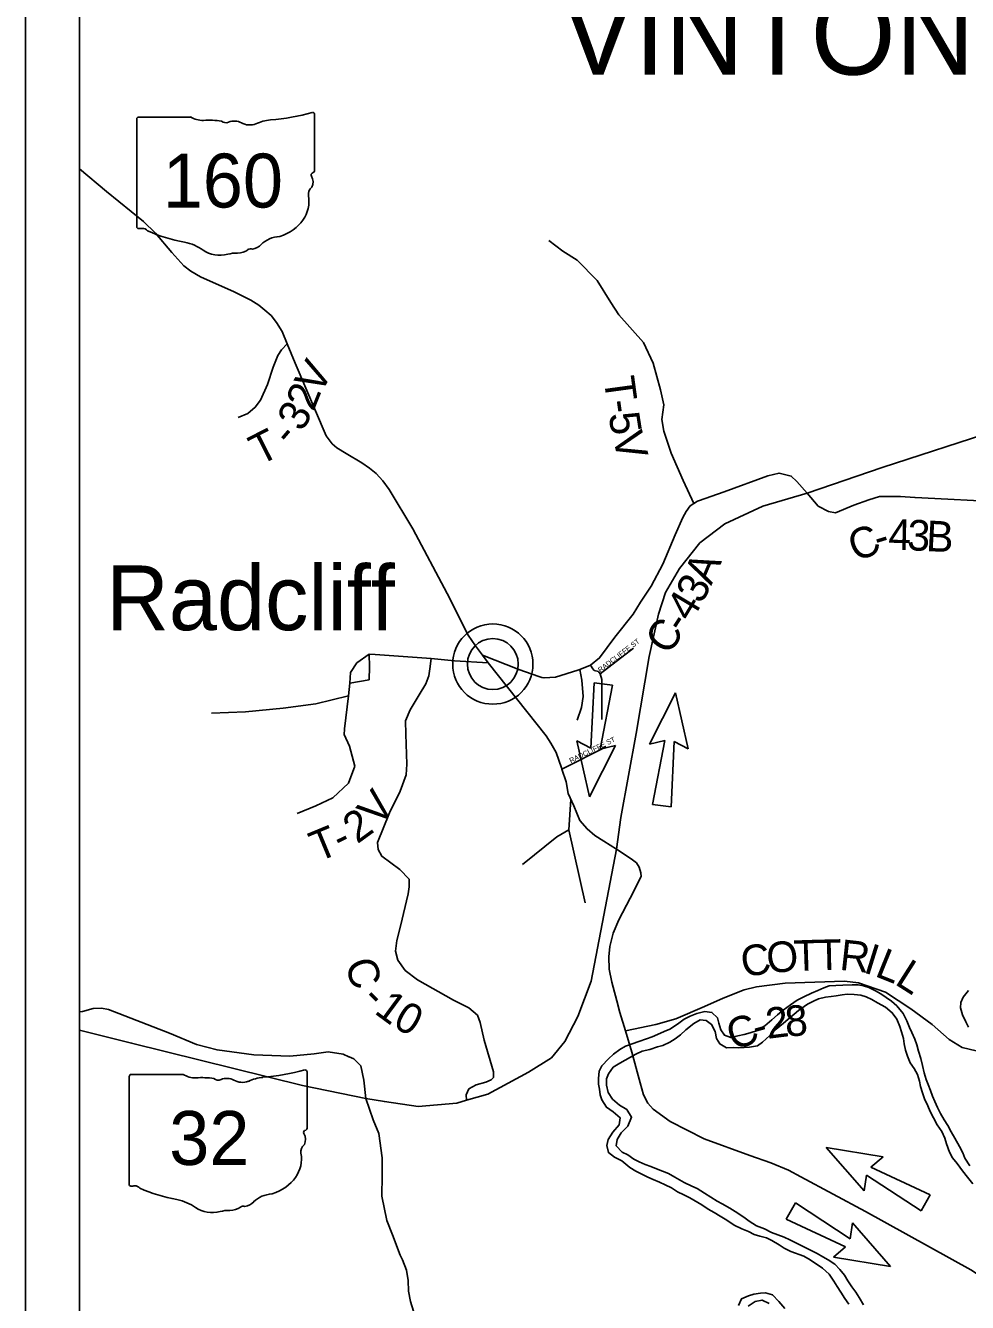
# Model space of a CAD drawing. Extents: x -15 to 405, y -40 to 87.
# Drawn here: x 8.195 to 9.941, y -23.012 to -20.644 of the extents above; entities that cross this region are included whole.
import ezdxf

# ---------------------------------------------------------------- set-up
doc = ezdxf.new("R2010")
doc.units = 0
for name, color, linetype in [('GM_P_State_Location', 7, 'Continuous'), ('GM_X_County_Road_Text', 7, 'Continuous'), ('GM_X_Major_Lake', 7, 'Continuous'), ('GM_X_Major_River', 7, 'Continuous'), ('GM_X_Minor_Lake', 7, 'Continuous'), ('GM_X_Minor_River', 7, 'Continuous'), ('GM_X_State_Location', 7, 'Continuous'), ('GM_X_Township', 7, 'Continuous'), ('GM_X_Township_Road', 7, 'Continuous'), ('GM_X_Township_ROW', 7, 'Continuous'), ('GM_X_Township_Subdivision', 7, 'Continuous'), ('GM_X_Township_Subdivision_Text', 7, 'Continuous'), ('GM_X_Township_Text', 7, 'Continuous')]:
    doc.layers.add(name, color=color, linetype=linetype)

msp = doc.modelspace()

# ---------------------------------------------------------------- linework, layer by layer
at = {"layer": 'GM_P_State_Location'}
for points in [[(9.4339, -21.5304), (9.4139, -21.4876), (9.3921, -21.4369), (9.378, -21.3963), (9.3745, -21.3743), (9.3782, -21.347), (9.372, -21.3194), (9.3582, -21.2701), (9.3406, -21.2315), (9.295, -21.1804), (9.2797, -21.1573), (9.2546, -21.1168), (9.2177, -21.079), (9.1907, -21.0624), (9.165, -21.0423)], [(8.5891, -21.3708), (8.6072, -21.3631), (8.6208, -21.3517), (8.6302, -21.3384), (8.6437, -21.3095), (8.6541, -21.2776), (8.6624, -21.256), (8.6691, -21.2453), (8.6801, -21.2342)], [(8.7864, -21.9489), (8.7865, -21.9485), (8.7934, -21.8871), (8.796, -21.8632), (8.7976, -21.8437), (8.809, -21.8259), (8.8317, -21.8096), (8.8431, -21.8104), (8.8432, -21.8104)], [(8.8432, -21.8104), (8.9471, -21.8175)], [(8.6984, -22.1051), (8.7329, -22.0911), (8.7644, -22.0764), (8.7939, -22.0487), (8.8053, -22.0176), (8.7952, -21.9804), (8.7853, -21.9587), (8.7864, -21.9489)], [(9.1893, -22.0227), (9.2715, -21.9816)], [(9.2323, -22.271), (9.202, -22.1354), (9.2057, -22.0793)], [(9.202, -22.1354), (9.18, -22.1483), (9.1165, -22.1997)], [(8.2949, -22.4733), (8.3003, -22.4723), (8.3203, -22.4672), (8.3355, -22.4664), (8.3487, -22.4686), (8.4617, -22.5125), (8.5121, -22.5336), (8.55, -22.5437), (8.6178, -22.5529), (8.6848, -22.5556), (8.7301, -22.5509), (8.7558, -22.5471), (8.7835, -22.5514), (8.7945, -22.5563), (8.7946, -22.5564)], [(8.7946, -22.5564), (8.8036, -22.5604), (8.8165, -22.5733), (8.8219, -22.5998), (8.8258, -22.6337)]]:
    msp.add_lwpolyline(points, dxfattribs=at)
at = {"layer": 'GM_X_Major_River'}
for points in [[(8.8319, -21.8574), (8.8325, -21.8331), (8.8317, -21.8096)], [(9.2605, -21.8463), (9.3219, -21.7984)], [(9.2175, -21.9321), (9.2258, -21.9089), (9.2288, -21.8885), (9.226, -21.8578), (9.2222, -21.8379)], [(9.2634, -21.9308), (9.2636, -21.8797), (9.2631, -21.8569), (9.2605, -21.8463), (9.257, -21.8421), (9.2491, -21.8399), (9.2464, -21.8372), (9.2422, -21.8304)], [(8.796, -21.8632), (8.8319, -21.8574)], [(8.5393, -21.9192), (8.6025, -21.9167), (8.6724, -21.91), (8.7333, -21.9017), (8.7934, -21.8871)]]:
    msp.add_lwpolyline(points, dxfattribs=at)
at = {"layer": 'GM_X_State_Location'}
for p, q in [((9.2427, -21.9841), (9.2488, -21.8631)), ((9.2488, -21.8631), (9.283, -21.8672)), ((9.283, -21.8672), (9.26, -21.9862)), ((9.3518, -21.9767), (9.3997, -21.8812)), ((9.3997, -21.8812), (9.4236, -21.9855)), ((9.2406, -22.0746), (9.2169, -21.9703)), ((9.2169, -21.9703), (9.2427, -21.9841)), ((9.2885, -21.979), (9.2406, -22.0746)), ((9.26, -21.9862), (9.2885, -21.979)), ((9.3804, -21.9697), (9.3518, -21.9767)), ((9.3574, -22.0887), (9.3804, -21.9697)), ((9.3976, -21.9717), (9.3916, -22.0928)), ((9.4236, -21.9855), (9.3976, -21.9717)), ((9.3916, -22.0928), (9.3574, -22.0887)), ((9.6792, -22.7249), (9.7847, -22.7423)), ((9.7496, -22.8054), (9.6792, -22.7249)), ((9.7847, -22.7423), (9.7622, -22.761)), ((9.7622, -22.761), (9.8719, -22.8124)), ((9.7537, -22.7762), (9.7496, -22.8054)), ((9.8552, -22.8425), (9.7537, -22.7762)), ((9.6053, -22.8579), (9.6221, -22.8277)), ((9.6221, -22.8277), (9.7235, -22.894)), ((9.8719, -22.8124), (9.8552, -22.8425)), ((9.7151, -22.9092), (9.6053, -22.8579)), ((9.7235, -22.894), (9.7278, -22.8648)), ((9.7278, -22.8648), (9.7982, -22.9452)), ((9.6926, -22.928), (9.7151, -22.9092)), ((9.7982, -22.9452), (9.6926, -22.928))]:
    msp.add_line(p, q, dxfattribs=at)
for points in [[(9.2903, -22.1713), (9.2983, -22.1127), (9.3272, -21.9571), (9.3513, -21.814), (9.3682, -21.7352), (9.3814, -21.6956), (9.4074, -21.6509), (9.4448, -21.6033), (9.4914, -21.5679), (9.562, -21.5351), (9.6441, -21.511), (9.7832, -21.4635), (9.9961, -21.3942), (10.1038, -21.3549), (10.1582, -21.3304), (10.175, -21.3208), (10.1985, -21.3075), (10.2425, -21.2702), (10.3413, -21.1578), (10.505, -20.9732), (10.5757, -20.89), (10.657, -20.7957), (10.7297, -20.6851), (10.8106, -20.5376)], [(9.0525, -21.8258), (9.0418, -21.8113), (9.0293, -21.7942), (9.0156, -21.7746), (8.9766, -21.6972), (8.9127, -21.5772), (8.8687, -21.5042), (8.8572, -21.4881), (8.8446, -21.4746), (8.8323, -21.4644), (8.8185, -21.4547), (8.7893, -21.4374), (8.7721, -21.4268), (8.7635, -21.4198), (8.7524, -21.4045), (8.6949, -21.2698), (8.6801, -21.2342), (8.6706, -21.2113), (8.6603, -21.1944), (8.6504, -21.1816), (8.6384, -21.1715), (8.6273, -21.1626), (8.6127, -21.1528), (8.5815, -21.1378), (8.5192, -21.1096), (8.5012, -21.0994), (8.4882, -21.0893), (8.4663, -21.0646), (8.4356, -21.0291), (8.4136, -21.0074), (8.3447, -20.9514), (8.2949, -20.9097)], [(9.197, -22.0467), (9.1893, -22.0227), (9.1887, -22.0206), (9.1784, -21.9918), (9.1687, -21.9745), (9.1601, -21.9611), (9.0525, -21.8258)], [(9.2903, -22.1713), (9.267, -22.1567), (9.2505, -22.1459), (9.236, -22.1339), (9.2225, -22.1181), (9.2112, -22.0913), (9.2006, -22.0683), (9.197, -22.0467)], [(8.2949, -22.5074), (8.3915, -22.5311), (8.7085, -22.6097), (8.8258, -22.6337), (8.8601, -22.6396), (8.9225, -22.6488), (8.9942, -22.6423), (9.0126, -22.637), (9.0517, -22.6259), (9.1271, -22.5849), (9.1697, -22.5585), (9.1944, -22.5282), (9.2185, -22.4819), (9.2435, -22.4163), (9.2903, -22.1713)], [(9.2935, -22.4624), (9.2934, -22.4621), (9.2819, -22.4182), (9.277, -22.3939), (9.2764, -22.3708), (9.2781, -22.3518), (9.2846, -22.3274), (9.2949, -22.3026), (9.3157, -22.2625), (9.3361, -22.2224), (9.3356, -22.2152), (9.3325, -22.2046), (9.3274, -22.197), (9.3179, -22.1896), (9.2903, -22.1713)], [(9.3344, -22.6048), (9.3188, -22.548), (9.3069, -22.5086), (9.2966, -22.4742), (9.2935, -22.4624)], [(10.155, -23.0994), (10.0337, -23.0091), (9.9472, -22.9519), (9.752, -22.8437), (9.632, -22.779), (9.6095, -22.7671), (9.5767, -22.7531), (9.5374, -22.7399), (9.4532, -22.7086), (9.3901, -22.6763), (9.3587, -22.6535), (9.3484, -22.6426), (9.3406, -22.6271), (9.3345, -22.6049), (9.3344, -22.6048)]]:
    msp.add_lwpolyline(points, dxfattribs=at)
at = {"layer": 'GM_X_Township'}
for p, q in [((8.1949, -19.033), (8.1949, -26.033)), ((8.2949, -19.133), (8.2949, -25.933))]:
    msp.add_line(p, q, dxfattribs=at)
at = {"layer": 'GM_X_Township_Road'}
for points in [[(9.7383, -22.4232), (9.7276, -22.4228), (9.7102, -22.4239), (9.6969, -22.4243), (9.6847, -22.4251), (9.6748, -22.4288), (9.6638, -22.4334), (9.652, -22.4387), (9.638, -22.4451), (9.6255, -22.4512), (9.6133, -22.4599), (9.5996, -22.4702), (9.589, -22.4789), (9.5783, -22.488), (9.5654, -22.4994), (9.5521, -22.5077), (9.5381, -22.5119), (9.527, -22.5149), (9.5156, -22.5175), (9.5024, -22.5206), (9.4906, -22.5164), (9.4841, -22.5065), (9.4804, -22.494), (9.4777, -22.4845), (9.4675, -22.4742), (9.4542, -22.4727), (9.4397, -22.4761), (9.4268, -22.481), (9.4158, -22.4867), (9.4037, -22.4962), (9.3892, -22.5053), (9.379, -22.5098), (9.3668, -22.5151), (9.3569, -22.5193), (9.3459, -22.5235), (9.3319, -22.528), (9.3193, -22.5326), (9.3072, -22.5367), (9.2965, -22.5432), (9.2851, -22.5515), (9.2756, -22.5606), (9.2631, -22.5735), (9.2585, -22.5834), (9.257, -22.5967), (9.2573, -22.6073), (9.2589, -22.6168), (9.2604, -22.627), (9.2634, -22.6365), (9.2717, -22.6502), (9.2846, -22.6589), (9.2972, -22.6696), (9.2952, -22.6828), (9.2835, -22.6961), (9.2751, -22.7098), (9.2728, -22.7212), (9.2754, -22.7341), (9.2868, -22.7424), (9.3005, -22.7496), (9.3153, -22.7618), (9.3263, -22.7686), (9.3388, -22.7751), (9.3483, -22.7797), (9.3582, -22.7842), (9.3703, -22.7892), (9.3809, -22.7941), (9.3923, -22.7998), (9.4033, -22.807), (9.4151, -22.8127), (9.4265, -22.8181), (9.4485, -22.831), (9.4603, -22.839), (9.4716, -22.8454), (9.4827, -22.8519), (9.4952, -22.8595), (9.5088, -22.869), (9.5229, -22.8758), (9.5354, -22.8808), (9.5457, -22.8861), (9.5563, -22.8895), (9.5684, -22.8925), (9.5787, -22.8971), (9.592, -22.9055), (9.6014, -22.9116), (9.614, -22.9176), (9.6381, -22.9266)], [(9.9456, -22.7585), (9.9365, -22.7444), (9.9324, -22.7349), (9.9267, -22.7228), (9.918, -22.7076), (9.9108, -22.6958), (9.9047, -22.6837), (9.8982, -22.6734), (9.8914, -22.662), (9.8854, -22.6503), (9.8804, -22.6393), (9.8763, -22.6294), (9.8725, -22.6191), (9.8683, -22.6081), (9.8649, -22.5986), (9.8611, -22.5865), (9.8577, -22.5724), (9.8547, -22.5599), (9.8505, -22.5459), (9.8471, -22.5341), (9.8433, -22.5239), (9.838, -22.5117), (9.8339, -22.5022), (9.8289, -22.4897), (9.8217, -22.4764), (9.81, -22.462), (9.8001, -22.4536), (9.7906, -22.4468), (9.7808, -22.4399), (9.7709, -22.4342), (9.7584, -22.4278), (9.7485, -22.4251), (9.7383, -22.4232)], [(9.3867, -22.7732), (9.376, -22.7687), (9.3646, -22.7641), (9.3544, -22.7603), (9.3434, -22.7561), (9.3328, -22.7512), (9.3229, -22.7462), (9.3115, -22.7386), (9.3009, -22.7337), (9.2899, -22.7219), (9.2918, -22.7102), (9.2994, -22.6977), (9.3112, -22.6851), (9.3184, -22.6684), (9.3097, -22.6544), (9.296, -22.646), (9.2831, -22.635), (9.2752, -22.6225), (9.2722, -22.6092), (9.2718, -22.5974), (9.2756, -22.588), (9.284, -22.5758), (9.2969, -22.5682), (9.3064, -22.5629), (9.3163, -22.5572), (9.3265, -22.5519), (9.3383, -22.5462), (9.3523, -22.5428), (9.3664, -22.5383), (9.3763, -22.5353), (9.3896, -22.5296), (9.3994, -22.5235), (9.4093, -22.5156), (9.4188, -22.5065), (9.4336, -22.4947), (9.4454, -22.4879), (9.4568, -22.489), (9.4667, -22.4966), (9.4735, -22.5095), (9.4758, -22.5224), (9.4822, -22.5327), (9.4947, -22.5399), (9.5073, -22.5395), (9.5171, -22.5396), (9.5369, -22.5388), (9.5517, -22.5362), (9.5612, -22.5293), (9.5745, -22.5168), (9.5863, -22.5054), (9.6003, -22.4944), (9.6277, -22.4709), (9.6448, -22.4588), (9.6555, -22.4535), (9.6649, -22.449), (9.6782, -22.4459), (9.6885, -22.4444), (9.698, -22.4433), (9.7086, -22.4418), (9.7181, -22.4406), (9.731, -22.4407), (9.7432, -22.4422), (9.7534, -22.4456), (9.7641, -22.4505), (9.7743, -22.4562), (9.7895, -22.4646), (9.8016, -22.4749), (9.8103, -22.487), (9.8156, -22.5003), (9.8191, -22.5102), (9.8225, -22.5227), (9.824, -22.5322), (9.8266, -22.5443), (9.83, -22.5553), (9.8349, -22.5679), (9.8421, -22.5785), (9.8486, -22.5895), (9.852, -22.6017), (9.8543, -22.6115), (9.858, -22.6233), (9.8618, -22.6343), (9.8675, -22.6472), (9.8721, -22.6578), (9.8781, -22.67), (9.8853, -22.6825), (9.8937, -22.6951), (9.899, -22.7076), (9.9024, -22.7182), (9.9081, -22.7334), (9.9134, -22.7437), (9.9221, -22.7543), (9.9319, -22.768), (9.941, -22.7797), (9.9509, -22.7923)], [(9.9433, -22.4336), (9.9334, -22.4461), (9.9288, -22.4556), (9.9281, -22.4658), (9.9319, -22.4784), (9.9383, -22.4917), (9.9432, -22.5015)], [(9.6627, -22.9214), (9.6117, -22.896), (9.6011, -22.8911), (9.5893, -22.8865), (9.5776, -22.8823), (9.565, -22.8755), (9.5502, -22.8701), (9.5362, -22.8614), (9.5267, -22.8542), (9.5108, -22.8435), (9.5009, -22.8371), (9.4865, -22.8291), (9.477, -22.8242), (9.4652, -22.8166), (9.4538, -22.8097), (9.4402, -22.8006), (9.4303, -22.7964), (9.4159, -22.7896), (9.3988, -22.7797), (9.3867, -22.7732)], [(9.6381, -22.9266), (9.6494, -22.9332), (9.6722, -22.9484), (9.685, -22.9598), (9.6937, -22.9728), (9.6998, -22.9827), (9.7062, -22.9933), (9.7138, -23.0047), (9.721, -23.0154)], [(9.7487, -23.0166), (9.7404, -23.0033), (9.734, -22.993), (9.7271, -22.9835), (9.7192, -22.9721), (9.7131, -22.9618), (9.7044, -22.9508), (9.695, -22.9413), (9.6832, -22.9329), (9.6733, -22.9275), (9.6627, -22.9214)], [(9.6025, -23.0231), (9.5915, -23.0102), (9.5798, -22.998), (9.5669, -22.9945), (9.5574, -22.9949), (9.5452, -22.9968), (9.5353, -22.9998), (9.5224, -23.0054), (9.5167, -23.018)], [(9.5345, -23.0191), (9.5478, -23.0104), (9.5604, -23.0078), (9.5733, -23.0139)]]:
    msp.add_lwpolyline(points, dxfattribs=at)
at = {"layer": 'GM_X_Township_Subdivision'}
for p, q in [((8.4012, -20.8168), (8.4012, -21.0169)), ((8.4012, -21.0169), (8.4012, -20.8168)), ((8.4012, -21.0169), (8.4012, -20.8168)), ((8.4044, -20.8134), (8.5009, -20.8134)), ((8.7308, -20.8084), (8.7308, -20.9131)), ((8.7307, -20.9131), (8.7308, -20.9131)), ((8.3872, -22.5927), (8.3872, -22.7928)), ((8.3872, -22.7928), (8.3872, -22.5927)), ((8.3872, -22.7928), (8.3872, -22.5927)), ((8.3905, -22.5892), (8.487, -22.5892)), ((8.7168, -22.5843), (8.7168, -22.689)), ((8.7168, -22.6889), (8.7168, -22.689))]:
    msp.add_line(p, q, dxfattribs=at)
for centre, major_axis, start_param, end_param in [((8.4049, -20.8164), (0.00382, 0), 1.712693, 3.28349), ((8.5239, -20.7901), (0.037, 0), 4.042523, 4.731795), ((8.5362, -20.9257), (0.133, 0), 1.404758, 1.657858), ((8.6579, -20.8745), (0.0703, 0), 1.699011, 2.107814), ((8.6133, -20.5405), (0.3495, 0), 4.814394, 5.042369), ((8.7271, -20.808), (0.00367, 0), 6.141152, 7.989035), ((8.5664, -20.8154), (0.0107, 0), 3.836095, 5.185415), ((8.5821, -20.8385), (0.0222, 0), 0.950623, 2.079405), ((8.6107, -20.8068), (0.0267, 0), 4.081561, 5.145723), ((8.7268, -20.9135), (0.00393, 0), 5.05454, 6.418171), ((8.7299, -20.9208), (0.00568, 0), 1.883978, 3.671073), ((8.6938, -20.934), (0.0341, 0), 5.934695, 6.695948), ((8.6329, -20.9702), (0.0874, 0), 5.101752, 6.440018), ((8.7439, -20.9569), (0.0248, 0), 2.387724, 3.262537), ((8.405, -21.0174), (0.00385, 0), 3.00124, 4.508301), ((8.4056, -20.9969), (0.0294, 0), 4.665946, 4.897461), ((8.4116, -21.0285), (0.0106, 0), 0.519207, 1.627899), ((8.5454, -20.8487), (0.2524, 0), 4.195997, 4.488961), ((8.4702, -21.1068), (0.079, 0), 0.823519, 1.323587), ((8.6091, -21.0363), (0.0282, 0), 4.937069, 5.64225), ((8.6698, -21.0731), (0.0479, 0), 1.647645, 2.488434), ((8.5556, -21.0295), (0.0501, 0), 4.026481, 4.996735), ((8.5845, -21.0987), (0.0412, 0), 1.495662, 1.94098), ((8.5882, -21.0445), (0.0267, 0), 4.691044, 5.507374), ((8.6123, -21.0638), (0.00752, 0), 1.147584, 2.315152), ((8.391, -22.5923), (0.00382, 0), 1.712693, 3.28349), ((8.51, -22.566), (0.037, 0), 4.042523, 4.731795), ((8.5222, -22.7016), (0.133, 0), 1.404758, 1.657858), ((8.5681, -22.6143), (0.0222, 0), 0.950623, 2.079405), ((8.644, -22.6504), (0.0703, 0), 1.699011, 2.107814), ((8.5994, -22.3164), (0.3495, 0), 4.814394, 5.042369), ((8.7131, -22.5838), (0.00367, 0), 6.141152, 7.989035), ((8.5524, -22.5912), (0.0107, 0), 3.836095, 5.185415), ((8.5968, -22.5826), (0.0267, 0), 4.081561, 5.145723), ((8.7129, -22.6894), (0.00393, 0), 5.05454, 6.418171), ((8.716, -22.6967), (0.00568, 0), 1.883978, 3.671073), ((8.6798, -22.7099), (0.0341, 0), 5.934695, 6.695948), ((8.619, -22.7461), (0.0874, 0), 5.101752, 6.440018), ((8.7299, -22.7328), (0.0248, 0), 2.387724, 3.262537), ((8.391, -22.7932), (0.00385, 0), 3.00124, 4.508301), ((8.3916, -22.7728), (0.0294, 0), 4.665946, 4.897461), ((8.3976, -22.8043), (0.0106, 0), 0.519207, 1.627899), ((8.5314, -22.6245), (0.2524, 0), 4.195997, 4.488961), ((8.4562, -22.8827), (0.079, 0), 0.823519, 1.323587), ((8.5952, -22.8122), (0.0282, 0), 4.937069, 5.64225), ((8.6558, -22.849), (0.0479, 0), 1.647645, 2.488434), ((8.5416, -22.8053), (0.0501, 0), 4.026481, 4.996735), ((8.5706, -22.8745), (0.0412, 0), 1.495662, 1.94098), ((8.5742, -22.8203), (0.0267, 0), 4.691044, 5.507374), ((8.5984, -22.8397), (0.00752, 0), 1.147584, 2.315152)]:
    msp.add_ellipse(centre, major_axis=major_axis, ratio=0.8, start_param=start_param, end_param=end_param, dxfattribs=at)
at = {"layer": 'GM_X_Township_Subdivision_Text'}
for radius in [0.0744, 0.0472]:
    msp.add_circle((9.0612, -21.8281), radius, dxfattribs=at)
at = {"layer": 'GM_X_Township_Text'}
for points in [[(9.8438, -21.5188), (9.8441, -21.5188), (9.9048, -21.522), (9.9522, -21.5249), (9.989, -21.529), (10.0167, -21.5369), (10.0577, -21.5527), (10.063, -21.5546), (10.0691, -21.5561), (10.0785, -21.5538), (10.0948, -21.5341), (10.1317, -21.4657), (10.1426, -21.4289), (10.1463, -21.4084), (10.15, -21.3929)], [(9.4427, -21.5255), (9.4898, -21.5087), (9.5712, -21.4789), (9.592, -21.4739), (9.6144, -21.4795), (9.6246, -21.4897), (9.6441, -21.511)], [(9.0418, -21.8113), (9.1093, -21.8384), (9.1465, -21.8513), (9.1521, -21.8529), (9.1563, -21.8538), (9.1771, -21.8522), (9.2187, -21.8392), (9.2222, -21.8379), (9.2422, -21.8304), (9.2592, -21.8167), (9.2871, -21.7784), (9.3211, -21.7358), (9.3351, -21.713), (9.3547, -21.6834), (9.3761, -21.6428), (9.3995, -21.5881), (9.4134, -21.5562), (9.4194, -21.5449), (9.4273, -21.5346), (9.4339, -21.5304), (9.4406, -21.5262), (9.4425, -21.5255), (9.4427, -21.5255)], [(9.6441, -21.511), (9.6646, -21.5351), (9.6836, -21.5453), (9.6968, -21.5476), (9.7305, -21.5335), (9.7585, -21.5232), (9.7782, -21.5174), (9.8173, -21.5173), (9.8438, -21.5188)], [(9.0126, -22.637), (9.012, -22.6271), (9.0165, -22.6161), (9.0305, -22.6088), (9.0482, -22.6038), (9.0581, -22.5992), (9.0622, -22.595), (9.0622, -22.5844), (9.0453, -22.5257), (9.0375, -22.4931), (9.0329, -22.4795), (9.0166, -22.4655), (8.9885, -22.4516), (8.9214, -22.4136), (8.8986, -22.3963), (8.8849, -22.377), (8.881, -22.3607), (8.8832, -22.3406), (8.8903, -22.3144), (8.9044, -22.254), (8.9063, -22.2411), (8.9058, -22.2271), (8.8887, -22.209), (8.8557, -22.1845), (8.8488, -22.172), (8.8476, -22.1591), (8.8697, -22.1037), (8.8896, -22.0638), (8.9008, -22.0338), (8.9015, -22.0137), (8.9001, -21.9583), (8.8992, -21.9333), (8.9078, -21.9132), (8.9244, -21.8854), (8.9368, -21.8649), (8.9427, -21.8497), (8.9442, -21.8372), (8.9471, -21.8175)], [(8.9471, -21.8175), (8.9903, -21.8218), (9.0525, -21.8258)], [(9.3069, -22.5086), (9.3635, -22.4967), (9.4006, -22.4864), (9.4539, -22.4631), (9.488, -22.4478), (9.527, -22.4322), (9.5501, -22.4265), (9.6035, -22.4199), (9.6581, -22.4178), (9.713, -22.4162), (9.7392, -22.4195), (9.7893, -22.4365), (9.8364, -22.4674), (9.8755, -22.4969), (9.9071, -22.5245), (9.9314, -22.5393), (10.0221, -22.561)], [(8.8558, -22.7767), (8.8558, -22.7763), (8.856, -22.744), (8.8501, -22.6989), (8.8393, -22.6734), (8.8258, -22.6337)], [(8.914, -23.0286), (8.9088, -23.0104), (8.9051, -22.9914), (8.9041, -22.9717), (8.9011, -22.9523), (8.8937, -22.933), (8.8892, -22.9246), (8.8754, -22.8866), (8.8645, -22.8604), (8.8556, -22.8149), (8.8558, -22.7767)]]:
    msp.add_lwpolyline(points, dxfattribs=at)

# ---------------------------------------------------------------- texts
at = {"layer": 'GM_X_County_Road_Text'}
msp.add_text('VINTON', height=0.15152, rotation=0, dxfattribs=at).set_placement((9.189, -20.7347))
at = {"layer": 'GM_X_Major_Lake'}
for rotation, p in [(37.3472, (9.2606, -21.8441)), (26.2949, (9.2059, -22.0122))]:
    msp.add_text('RADCLIFFE ST', height=0.00947, rotation=rotation, dxfattribs=at).set_placement(p)
at = {"layer": 'GM_X_Minor_Lake'}
for s, rotation, p in [('C', 22.071, (9.7343, -21.6391)), ('4', 358.673, (9.7939, -21.6158)), ('3', 357.1418, (9.8285, -21.6166)), ('B', 356.9817, (9.8634, -21.6183)), ('-', 17.1119, (9.7763, -21.622)), ('A', 66.4594, (9.4661, -21.6836)), ('3', 62.8131, (9.4484, -21.7183)), ('4', 59.082, (9.4284, -21.7518)), ('-', 57.2889, (9.4148, -21.7731)), ('C', 54.4002, (9.3859, -21.8136)), ('C', 9.6227, (9.526, -22.4094)), ('O', 4.9675, (9.5708, -22.4018)), ('T', 1.8903, (9.6198, -22.3975)), ('T', 1.3201, (9.6621, -22.3961)), ('R', 353.7154, (9.7026, -22.395)), ('I', 342.6637, (9.7462, -22.3996)), ('L', 338.0283, (9.7673, -22.4061)), ('C', 288.8299, (8.786, -22.384)), ('L', 327.5022, (9.8043, -22.4207)), ('-', 314.7477, (8.8157, -22.4518)), ('1', 323.617, (8.8394, -22.4746)), ('0', 330.0575, (8.8734, -22.4992)), ('2', 7.1108, (9.5705, -22.5233)), ('8', 3.4108, (9.6043, -22.519)), ('C', 21.784, (9.5085, -22.5461)), ('-', 16.1834, (9.5504, -22.5293))]:
    msp.add_text(s, height=0.0568, rotation=rotation, dxfattribs=at).set_placement(p)
at = {"layer": 'GM_X_Minor_River'}
for s, rotation, p in [('V', 60.7051, (8.7407, -21.3302)), ('T', 277.798, (9.2665, -21.2981)), ('2', 68.1761, (8.7285, -21.3609)), ('-', 277.9947, (9.2722, -21.3405)), ('3', 60.5149, (8.7077, -21.3989)), ('5', 278.8314, (9.2756, -21.3644)), ('T', 26.8219, (8.6286, -21.4606)), ('-', 49.4073, (8.6856, -21.4264)), ('V', 284.5636, (9.2822, -21.405)), ('V', 50.3433, (8.8494, -22.1314)), ('2', 36.0211, (8.8098, -22.1626)), ('T', 22.4484, (8.7367, -22.196)), ('-', 25.6285, (8.7792, -22.1784))]:
    msp.add_text(s, height=0.0568, rotation=rotation, dxfattribs=at).set_placement(p)
at = {"layer": 'GM_X_Township_ROW'}
msp.add_text('Radcliff', height=0.12, rotation=0, dxfattribs=at).set_placement((8.3446, -21.7652))
at = {"layer": 'GM_X_Township_Subdivision'}
for s, p in [('160', (8.4491, -20.9812)), ('32', (8.4612, -22.7571))]:
    msp.add_text(s, height=0.1, dxfattribs=at).set_placement(p)

doc.saveas('drawing.dxf')
